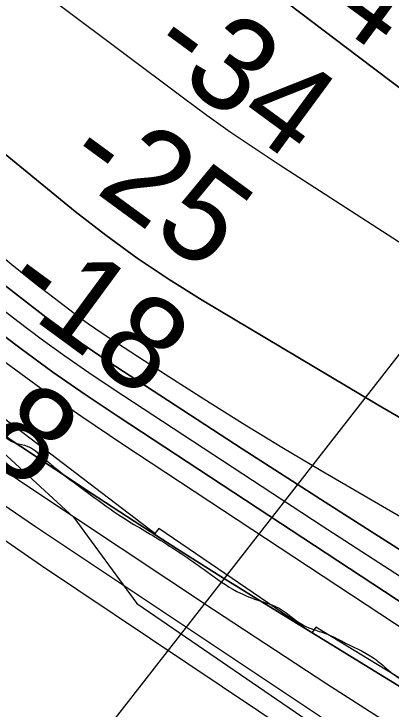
# Model space of a CAD drawing. Extents: x 3297772 to 3335630, y 634068 to 659439.
# Drawn here: x 3315980 to 3316251, y 647984 to 648485 of the extents above; entities that cross this region are included whole.
import ezdxf

# ---------------------------------------------------------------- set-up
doc = ezdxf.new("R2010")
doc.units = 0
for name, color, linetype in [('V-RIVR-EDGE', 7, 'Continuous'), ('V-RIVR-RANG', 7, 'Continuous'), ('V-RRAP-RVMT', 7, 'Continuous'), ('V-SITE-VEGE', 7, 'Continuous'), ('V-TOPO-DPTH', 7, 'Continuous'), ('V-TOPO-MAJR', 7, 'Continuous'), ('V-TOPO-MINR', 7, 'Continuous'), ('V-TOPO-WATR', 7, 'Continuous')]:
    doc.layers.add(name, color=color, linetype=linetype)

msp = doc.modelspace()

# ---------------------------------------------------------------- linework, layer by layer
at = {"layer": 'V-RIVR-EDGE'}
msp.add_spline([(3314761.96448585, 649274.130060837), (3314790.411133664, 649247.3746582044), (3314813.7500724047, 649224.652922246), (3314842.1940085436, 649196.8008799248), (3314862.2484515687, 649176.2805583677), (3314886.6804144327, 649152.0939244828), (3314900.1712893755, 649138.1697111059), (3314917.6795609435, 649122.7733686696), (3314932.6299104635, 649107.7489000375), (3314956.322645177, 649080.2741548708), (3314980.0289382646, 649058.2826081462), (3315004.467228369, 649036.654800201), (3315016.497724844, 649023.4652955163), (3315033.989726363, 649001.4891149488), (3315053.679526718, 648981.3352438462), (3315075.9164024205, 648956.4229401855), (3315089.0444424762, 648943.5962703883), (3315090.4957820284, 648939.2060960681), (3315095.228905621, 648931.5178676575), (3315116.0162495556, 648911.7268314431), (3315165.624826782, 648868.8349543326), (3315188.6117773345, 648851.5973207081), (3315212.702598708, 648837.2813479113), (3315236.052384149, 648818.9461707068), (3315259.0321035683, 648798.7841645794), (3315272.165566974, 648788.150774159), (3315288.955399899, 648777.8738913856), (3315298.453283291, 648775.2915642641), (3315308.313097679, 648771.2461469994), (3315320.359864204, 648764.6364804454), (3315332.0365647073, 648756.1999849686), (3315345.5446135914, 648749.2211562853), (3315365.989008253, 648738.5696880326), (3315396.287793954, 648721.6795231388), (3315420.0221076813, 648711.019919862), (3315449.5979352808, 648697.4214818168), (3315476.257525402, 648687.1201939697), (3315490.873964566, 648684.8907589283), (3315496.7209017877, 648684.1452035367), (3315504.0200824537, 648679.3750203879), (3315514.6028549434, 648672.0378762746), (3315516.783479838, 648666.9148010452), (3315520.7710480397, 648653.379635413), (3315526.951895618, 648639.8390464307), (3315536.790016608, 648627.0205116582), (3315542.9907498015, 648621.5219470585), (3315546.6453115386, 648621.1473615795), (3315552.4877293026, 648618.5740733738), (3315560.149744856, 648612.7063466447), (3315568.537430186, 648604.6435327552), (3315578.019947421, 648595.8469140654), (3315592.980239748, 648584.8434576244), (3315611.6005171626, 648575.6586950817), (3315624.381088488, 648570.1438604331), (3315634.973803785, 648566.8277285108), (3315640.814413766, 648563.5233471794), (3315648.4881799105, 648562.4077257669), (3315656.1664655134, 648563.119837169), (3315662.382564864, 648563.8355641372), (3315671.14845124, 648560.889498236), (3315676.254352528, 648556.1247384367), (3315679.170590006, 648552.827588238), (3315684.286434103, 648552.08384063), (3315687.939188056, 648550.9781620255), (3315695.9414412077, 648534.8742276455), (3315725.4024745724, 648474.8513761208), (3315731.9488687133, 648461.3098832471), (3315736.6874156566, 648455.8149342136), (3315746.5345755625, 648446.6518650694), (3315756.7490898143, 648438.218985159), (3315765.491475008, 648425.7687086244), (3315772.760827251, 648408.9354889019), (3315789.524447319, 648388.057755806), (3315803.7229142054, 648364.6275240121), (3315814.279473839, 648346.6895295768), (3315829.9527814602, 648328.3733340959), (3315850.7374137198, 648307.4856581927), (3315869.69160149, 648285.5058620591), (3315901.781060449, 648253.623768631), (3315937.5205616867, 648219.53935691), (3315960.4903382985, 648195.3563385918), (3315980.91213567, 648175.5662062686), (3315989.3142832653, 648173.3521373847), (3316000.626341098, 648165.2820923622), (3316008.6511915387, 648158.3168220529), (3316031.6372382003, 648140.7136418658), (3316054.6259965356, 648124.2071013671), (3316085.2858093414, 648105.4882997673), (3316118.495409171, 648083.1077052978), (3316140.027404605, 648068.7980597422), (3316157.190919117, 648061.8101921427), (3316170.337940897, 648056.6600001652), (3316187.1241582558, 648044.9209311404), (3316195.522690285, 648041.2446760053), (3316205.384312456, 648037.9303518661), (3316215.242319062, 648033.153841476), (3316238.6065667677, 648020.6674092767), (3316243.7142758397, 648016.6337426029), (3316255.0236219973, 648007.4670578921), (3316268.8963135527, 648000.121778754), (3316287.8758102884, 647988.3772863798), (3316303.580754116, 647982.8552205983), (3316316.7295836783, 647978.4361217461), (3316339.3726810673, 647969.9725095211), (3316356.1688412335, 647962.2544526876), (3316375.515692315, 647951.2401495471), (3316396.319306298, 647938.0289514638), (3316428.44401703, 647920.4031739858), (3316474.0659299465, 647891.4120090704), (3316489.396288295, 647882.235381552), (3316507.651923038, 647873.4170694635), (3316517.5081218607, 647867.9094659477), (3316537.95161263, 647856.8924511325), (3316563.5055241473, 647842.9384093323), (3316578.832266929, 647832.2995955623), (3316609.4956953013, 647815.0429802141), (3316632.859039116, 647802.1910014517), (3316646.721787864, 647790.8247101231), (3316669.340480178, 647772.4913407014), (3316682.109300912, 647762.2244007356), (3316696.3484429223, 647755.2437642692), (3316758.7547654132, 647713.7824372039), (3316797.8122063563, 647691.0218339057), (3316819.709748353, 647676.7112844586), (3316836.8633200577, 647665.7024046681), (3316864.97334584, 647650.6453959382), (3316895.638581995, 647634.1198737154), (3316912.4266071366, 647623.1118978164), (3316940.8985639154, 647606.5917989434), (3316996.7485494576, 647574.6509525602), (3317044.5664534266, 647546.751003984), (3317079.24004729, 647525.097887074), (3317111.3620463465, 647506.3754699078), (3317148.228919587, 647484.716929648), (3317188.380288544, 647460.8569749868), (3317213.9224494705, 647442.1508278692), (3317231.4397599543, 647430.4099510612), (3317255.1668425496, 647416.825975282), (3317274.1391081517, 647402.157110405), (3317293.12041267, 647391.1437111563), (3317310.2848310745, 647384.5213901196), (3317333.6526943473, 647373.4971441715), (3317372.7092313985, 647350.3709943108), (3317404.0983295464, 647330.9192918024), (3317490.9800016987, 647282.8175658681), (3317527.8477788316, 647261.5245721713), (3317547.19282213, 647249.779175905), (3317572.3811870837, 647235.8260379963), (3317600.8612788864, 647222.5958581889), (3317628.97220856, 647207.9043960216), (3317656.709456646, 647189.9239186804), (3317738.1043147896, 647140.3735648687), (3317755.2678293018, 647133.3856972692), (3317770.24529557, 647129.3276255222), (3317784.8508880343, 647122.7116317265), (3317816.974694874, 647104.7203076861), (3317840.710816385, 647094.7917975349), (3317860.063994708, 647086.3363203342), (3317887.4420234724, 647070.9155728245), (3317915.1855988, 647055.4939214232), (3317952.066934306, 647039.6841261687), (3317972.883202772, 647031.5905799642), (3318008.2987364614, 647014.3222140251), (3318036.7770204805, 647000.3609410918), (3318074.38221798, 646981.6249655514), (3318112.3484425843, 646961.0603533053), (3318142.645420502, 646943.4390952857), (3318179.164825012, 646929.0923901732), (3318205.0960336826, 646919.8895497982), (3318226.2724253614, 646909.6018203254), (3318257.666946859, 646892.3433971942), (3318275.557035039, 646883.525988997), (3318288.3412219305, 646879.4733405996), (3318295.6503454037, 646878.7241696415), (3318317.193187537, 646868.80108284), (3318334.3449514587, 646857.0611099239), (3318347.8421536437, 646845.6957224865), (3318357.3309981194, 646839.4579297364), (3318416.468191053, 646806.4123086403), (3318459.175674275, 646781.4493870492), (3318477.063954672, 646771.9008857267), (3318502.981604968, 646757.214846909), (3318529.997702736, 646743.2571895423), (3318562.129644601, 646728.5557845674), (3318605.9464219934, 646708.7078031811), (3318643.9280127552, 646694.3574825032), (3318672.780882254, 646684.0507713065), (3318689.950724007, 646679.6217296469), (3318708.95101025, 646676.2848082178), (3318727.2093566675, 646668.5631358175), (3318754.961970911, 646656.7969500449), (3318823.6051822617, 646624.4589208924), (3318845.875501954, 646613.0718400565), (3318855.7326046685, 646607.9297831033), (3318871.057539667, 646596.5598762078), (3318891.868384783, 646586.2730506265), (3318910.492277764, 646578.5504743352), (3318938.61043857, 646566.7833846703), (3318967.100473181, 646557.5742170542), (3318997.781979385, 646547.6285329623), (3319022.2528095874, 646539.1604012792), (3319054.3937903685, 646528.1144619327), (3319074.84360838, 646519.656273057), (3319089.457335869, 646516.3301983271), (3319112.4668837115, 646508.2312287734), (3319131.820965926, 646500.1412981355), (3319166.879991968, 646486.5293017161), (3319188.428257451, 646478.7994942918), (3319196.4693779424, 646478.4140621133), (3319208.5233755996, 646474.7287680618), (3319216.1917183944, 646471.4198672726), (3319227.878361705, 646467.0043839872), (3319243.950659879, 646462.2125074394), (3319256.730327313, 646456.3321262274), (3319262.1972557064, 646449.7387297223), (3319272.419904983, 646444.5957688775), (3319289.2196807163, 646438.3398982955), (3319307.111576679, 646430.2535832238), (3319322.0754845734, 646420.7123130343), (3319337.3995156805, 646408.9768595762), (3319358.2013218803, 646395.0345683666), (3319379.006743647, 646382.5544634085), (3319389.601266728, 646379.969424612), (3319400.558624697, 646376.2868422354), (3319407.489547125, 646370.4209232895), (3319419.8991485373, 646362.7137131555), (3319436.3297621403, 646354.9965602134), (3319463.3530910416, 646343.9632753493), (3319503.523441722, 646327.7797985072), (3319544.4375400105, 646316.712165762), (3319579.5065088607, 646307.1211815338), (3319606.1724262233, 646299.3787196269), (3319635.0298151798, 646290.8997412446), (3319681.429823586, 646280.9151898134), (3319730.750588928, 646269.4612209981), (3319772.7667502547, 646260.5841559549), (3319801.26491989, 646254.6649074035), (3319808.941397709, 646254.6459256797), (3319821.727392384, 646251.3243704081), (3319836.341119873, 646247.998295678), (3319850.9575590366, 646245.7688606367), (3319868.1373435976, 646245.3608311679), (3319890.79399936, 646242.3804173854), (3319906.8672014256, 646237.9540874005), (3319922.2056947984, 646232.0673789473), (3319930.976100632, 646230.9490458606), (3319937.924197, 646232.0285116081), (3319943.771134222, 646231.2829562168), (3319960.570909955, 646225.0270856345), (3319978.8373913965, 646220.5953323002), (3319994.548662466, 646217.6320924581), (3320020.119747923, 646210.6234353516), (3320049.7091338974, 646202.5081957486), (3320078.207303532, 646196.5889471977), (3320106.709088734, 646192.1318848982), (3320126.8042068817, 646188.0611586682), (3320144.340499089, 646183.9967596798), (3320162.9689115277, 646178.1019162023), (3320179.773206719, 646173.6737784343), (3320196.5874447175, 646173.2666528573), (3320205.3560427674, 646171.4172266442), (3320223.256073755, 646166.6208306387), (3320274.7547523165, 646148.9471469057), (3320298.8618437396, 646141.2110122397), (3320341.5964437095, 646127.2144875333), (3320376.2953465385, 646115.7966743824), (3320397.4780654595, 646108.0677708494), (3320422.6772771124, 646098.5011916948), (3320444.9512123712, 646088.5762971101), (3320487.3048996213, 646068.3663847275), (3320513.953643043, 646053.6785381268), (3320559.9438141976, 646025.7831090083), (3320596.072363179, 646001.2020040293), (3320629.6493173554, 645979.5515987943), (3320649.715510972, 645963.7833825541), (3320673.076143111, 645949.8347641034), (3320682.9260146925, 645941.7683346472), (3320711.0224820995, 645921.228127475)], degree=3, dxfattribs=at)
at = {"layer": 'V-RIVR-RANG'}
msp.add_line((3315933.9736000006, 647825.4873000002), (3316603.5633, 648684.3065999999), dxfattribs=at)
at = {"layer": 'V-RRAP-RVMT'}
for p, q in [((3316080.919000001, 648110.5569999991), (3315962.574000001, 648200.8769999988)), ((3316083.795000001, 648114.2069999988), (3316080.919000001, 648110.5569999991)), ((3316193.9820000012, 648038.9589999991), (3316083.795000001, 648114.2069999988)), ((3316196.884000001, 648043.1939999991), (3316193.9820000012, 648038.9589999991)), ((3316313.360000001, 647971.8429999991), (3316196.884000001, 648043.1939999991))]:
    msp.add_line(p, q, dxfattribs=at)
at = {"layer": 'V-SITE-VEGE'}
msp.add_lwpolyline([(3315677.828, 648384.5380000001), (3315813.832, 648289.263), (3315944.259, 648193.92), (3316022.849, 648121.996), (3316067.995, 648060.108), (3316195.077, 647973.129)], dxfattribs=at)
at = {"layer": 'V-TOPO-DPTH'}
for points in [[(3316694.212206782, 648100.8697677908), (3316227.465456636, 648453.6087144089), (3316210.655286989, 648466.3401928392), (3316193.862750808, 648479.0948373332), (3316177.0966648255, 648491.8842309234), (3316160.348212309, 648504.6967905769), (3316072.304282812, 648572.1949976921), (3316011.5187272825, 648618.7368822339), (3315950.695353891, 648665.2292290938), (3315889.8152537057, 648711.6472694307), (3315828.8973356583, 648758.0157720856), (3315515.9231294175, 648995.9386919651), (3315506.365777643, 649003.3217366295), (3315496.886457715, 649010.8021051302), (3315487.5241855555, 649018.4284593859), (3315478.239945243, 649026.1521374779), (3315393.4318056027, 649097.8242877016), (3315342.160942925, 649141.8595375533), (3315291.3683199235, 649186.4310890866), (3315241.293056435, 649231.8070931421), (3315191.6960326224, 649277.7193988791), (3314843.588715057, 649605.1589069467)], [(3316694.212206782, 648100.8697677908), (3316227.465456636, 648453.6087144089), (3316210.655286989, 648466.3401928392), (3316193.862750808, 648479.0948373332), (3316177.0966648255, 648491.8842309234), (3316160.348212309, 648504.6967905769), (3316072.304282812, 648572.1949976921), (3316011.5187272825, 648618.7368822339), (3315950.695353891, 648665.2292290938), (3315889.8152537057, 648711.6472694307), (3315828.8973356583, 648758.0157720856), (3315515.9231294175, 648995.9386919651), (3315506.365777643, 649003.3217366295), (3315496.886457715, 649010.8021051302), (3315487.5241855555, 649018.4284593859), (3315478.239945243, 649026.1521374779), (3315393.4318056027, 649097.8242877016), (3315342.160942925, 649141.8595375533), (3315291.3683199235, 649186.4310890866), (3315241.293056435, 649231.8070931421), (3315191.6960326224, 649277.7193988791), (3314843.588715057, 649605.1589069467)], [(3315740.85386299, 648729.3206441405), (3315771.692422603, 648698.79444813), (3315793.3102615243, 648676.9805883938), (3315835.517255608, 648636.2151581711), (3315878.8474120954, 648596.7380092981), (3315923.862312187, 648559.1932824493), (3315970.0003746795, 648522.9368369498), (3316101.702279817, 648424.026363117), (3316118.4141581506, 648411.7499842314), (3316135.2933737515, 648399.7136046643), (3316152.4235952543, 648388.0372240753), (3316169.7211540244, 648376.6008428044), (3316305.003080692, 648289.2024059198)], [(3315740.85386299, 648729.3206441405), (3315771.692422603, 648698.79444813), (3315793.3102615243, 648676.9805883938), (3315835.517255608, 648636.2151581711), (3315878.8474120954, 648596.7380092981), (3315923.862312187, 648559.1932824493), (3315970.0003746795, 648522.9368369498), (3316101.702279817, 648424.026363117), (3316118.4141581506, 648411.7499842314), (3316135.2933737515, 648399.7136046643), (3316152.4235952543, 648388.0372240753), (3316169.7211540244, 648376.6008428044), (3316305.003080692, 648289.2024059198)], [(3315745.726498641, 648568.7104334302), (3315810.066306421, 648516.4919016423), (3315874.351121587, 648464.2056848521), (3315938.5992750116, 648411.8743447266), (3316023.8240185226, 648342.382541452), (3316045.7840560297, 648325.2655703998), (3316068.2110097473, 648308.8153661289), (3316091.338337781, 648293.3653120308), (3316114.9325820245, 648278.5820247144), (3316241.258941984, 648203.2431729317), (3316328.8444381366, 648152.1535077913)], [(3316328.8444381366, 648152.1535077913), (3316241.258941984, 648203.2431729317), (3316114.9325820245, 648278.5820247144), (3316091.338337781, 648293.3653120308), (3316068.2110097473, 648308.8153661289), (3316045.7840560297, 648325.2655703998), (3316023.8240185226, 648342.382541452), (3315938.5992750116, 648411.8743447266), (3315874.351121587, 648464.2056848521), (3315810.066306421, 648516.4919016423), (3315745.726498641, 648568.7104334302)], [(3316767.103255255, 647686.9266527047), (3316159.874925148, 648060.045666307), (3316128.474356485, 648079.5596969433), (3316097.207920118, 648099.2839855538), (3316066.1426821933, 648119.3236611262), (3316035.211576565, 648139.5735946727), (3315984.606809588, 648173.0704788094), (3315979.1213738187, 648176.7892675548), (3315973.6927582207, 648180.5873884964), (3315968.3493728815, 648184.5045077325), (3315963.0628077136, 648188.5009591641), (3315936.9633511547, 648208.6881907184), (3315918.7887185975, 648222.9833512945), (3315900.7726525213, 648237.47242923), (3315882.9944361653, 648252.252383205), (3315865.3747862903, 648267.2262545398), (3315850.504231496, 648280.0734237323), (3315825.542016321, 648301.5857287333), (3315800.5447543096, 648323.0571304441), (3315775.494922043, 648344.4671772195), (3315750.4100429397, 648365.8363207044), (3315596.966676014, 648496.2263706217)], [(3316263.6722681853, 648094.7689190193), (3316203.567962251, 648132.9489730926), (3316143.7357272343, 648171.5624749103), (3316047.4724170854, 648234.4248512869), (3316036.069791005, 648242.0644036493), (3316024.792131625, 648249.8798167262), (3316013.7019222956, 648257.959020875), (3316002.736679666, 648266.2140857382), (3315947.787632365, 648308.606505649), (3315909.772698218, 648338.588630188), (3315872.198612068, 648369.1019042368), (3315835.285797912, 648400.4119025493), (3315798.813831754, 648432.2530503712), (3315781.856664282, 648447.3798657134), (3315740.6353485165, 648484.3677463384)], [(3315740.6353485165, 648484.3677463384), (3315781.856664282, 648447.3798657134), (3315798.813831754, 648432.2530503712), (3315835.285797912, 648400.4119025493), (3315872.198612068, 648369.1019042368), (3315909.772698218, 648338.588630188), (3315947.787632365, 648308.606505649), (3316002.736679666, 648266.2140857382), (3316013.7019222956, 648257.959020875), (3316024.792131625, 648249.8798167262), (3316036.069791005, 648242.0644036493), (3316047.4724170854, 648234.4248512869), (3316143.7357272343, 648171.5624749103), (3316203.567962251, 648132.9489730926), (3316263.6722681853, 648094.7689190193)], [(3316378.999962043, 647981.3908863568), (3316054.521716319, 648194.671787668), (3316030.9883134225, 648210.5237447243), (3316007.702663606, 648226.7233878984), (3315984.78864341, 648243.4445602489), (3315962.1223762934, 648260.5134187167), (3315848.083407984, 648348.4256497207), (3315769.089462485, 648410.3328916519), (3315690.7694818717, 648473.0679063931)], [(3315690.7694818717, 648473.0679063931), (3315769.089462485, 648410.3328916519), (3315848.083407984, 648348.4256497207), (3315962.1223762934, 648260.5134187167), (3315984.78864341, 648243.4445602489), (3316007.702663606, 648226.7233878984), (3316030.9883134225, 648210.5237447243), (3316054.521716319, 648194.671787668), (3316378.999962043, 647981.3908863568)]]:
    msp.add_lwpolyline(points, dxfattribs=at)
at = {"layer": 'V-TOPO-MAJR'}
msp.add_lwpolyline([(3314848.2946092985, 649076.1632833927), (3314979.2644893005, 648943.4240696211), (3315025.562960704, 648897.0869062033), (3315072.244346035, 648851.1437370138), (3315119.5001022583, 648805.7915591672), (3315167.1387724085, 648760.8333755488), (3315236.69844197, 648696.0101727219), (3315249.9027483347, 648683.823677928), (3315263.184611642, 648671.7231424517), (3315276.582810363, 648659.7515459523), (3315290.058566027, 648647.8659087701), (3315382.4954632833, 648567.1273284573), (3315442.7308079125, 648515.5269328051), (3315503.6095492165, 648464.7125961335), (3315565.4533855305, 648415.0773479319), (3315627.9406185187, 648366.2281587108), (3315875.9949443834, 648176.1241094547), (3315906.3649065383, 648153.302974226), (3315937.0147282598, 648130.8719470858), (3315968.084339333, 648109.0260820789), (3315999.433809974, 648087.570325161), (3316676.739819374, 647633.3881292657)], dxfattribs=at)
at = {"layer": 'V-TOPO-MINR'}
for points in [[(3314843.588715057, 649605.1589069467), (3315191.6960326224, 649277.7193988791), (3315241.293056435, 649231.8070931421), (3315291.3683199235, 649186.4310890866), (3315342.160942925, 649141.8595375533), (3315393.4318056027, 649097.8242877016), (3315478.239945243, 649026.1521374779), (3315487.5241855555, 649018.4284593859), (3315496.886457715, 649010.8021051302), (3315506.365777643, 649003.3217366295), (3315515.9231294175, 648995.9386919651), (3315828.8973356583, 648758.0157720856), (3315889.8152537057, 648711.6472694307), (3315950.695353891, 648665.2292290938), (3316011.5187272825, 648618.7368822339), (3316072.304282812, 648572.1949976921), (3316160.348212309, 648504.6967905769), (3316177.0966648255, 648491.8842309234), (3316193.862750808, 648479.0948373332), (3316210.655286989, 648466.3401928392), (3316227.465456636, 648453.6087144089), (3316694.212206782, 648100.8697677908)], [(3314690.528148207, 649355.9320531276), (3315075.7522736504, 648989.5415875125), (3315116.7658736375, 648950.7521562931), (3315157.9238486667, 648912.1173982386), (3315199.298386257, 648873.7146499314), (3315240.817298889, 648835.4665747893), (3315302.6322897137, 648778.8417490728), (3315313.3927720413, 648769.0678895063), (3315324.2076132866, 648759.3550723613), (3315335.1039929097, 648749.7338188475), (3315346.054731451, 648740.1736077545), (3315460.083816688, 648641.4683007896), (3315528.5802996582, 648583.2018169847), (3315597.730234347, 648525.7355712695), (3315667.8603466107, 648469.4696826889), (3315738.6439105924, 648414.0040321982), (3315941.789153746, 648257.6275506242), (3315970.3142621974, 648236.1628336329), (3315999.1418481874, 648215.1222109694), (3316028.423150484, 648194.7177297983), (3316058.006930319, 648174.7373429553), (3316582.214276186, 647828.9930355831)], [(3315740.85386299, 648729.3206441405), (3315771.692422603, 648698.79444813), (3315793.3102615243, 648676.9805883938), (3315835.517255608, 648636.2151581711), (3315878.8474120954, 648596.7380092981), (3315923.862312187, 648559.1932824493), (3315970.0003746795, 648522.9368369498), (3316101.702279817, 648424.026363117), (3316118.4141581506, 648411.7499842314), (3316135.2933737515, 648399.7136046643), (3316152.4235952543, 648388.0372240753), (3316169.7211540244, 648376.6008428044), (3316305.003080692, 648289.2024059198)], [(3315745.726498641, 648568.7104334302), (3315810.066306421, 648516.4919016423), (3315874.351121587, 648464.2056848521), (3315938.5992750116, 648411.8743447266), (3316023.8240185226, 648342.382541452), (3316045.7840560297, 648325.2655703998), (3316068.2110097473, 648308.8153661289), (3316091.338337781, 648293.3653120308), (3316114.9325820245, 648278.5820247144), (3316241.258941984, 648203.2431729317), (3316328.8444381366, 648152.1535077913)], [(3315724.6729900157, 648541.7297236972), (3315780.673252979, 648488.4216223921), (3315857.5013864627, 648413.6939151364), (3315874.6028600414, 648397.2108249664), (3315891.8032685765, 648380.8325878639), (3315909.152079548, 648364.6116303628), (3315926.5998254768, 648348.495525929), (3315928.320421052, 648346.9207042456), (3315945.1655633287, 648331.8888757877), (3315962.2549837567, 648317.1475660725), (3315979.710821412, 648302.8420344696), (3315997.41093722, 648288.8270216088), (3316023.0381716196, 648269.056169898), (3316028.1522533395, 648265.2069025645), (3316033.3250640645, 648261.4403395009), (3316038.5859682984, 648257.7978328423), (3316043.9056015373, 648254.2380304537), (3316088.447110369, 648225.1925156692), (3316116.212353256, 648207.3840423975), (3316144.151838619, 648189.8580562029), (3316172.3526876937, 648172.7558006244), (3316200.727779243, 648155.936032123), (3316332.869459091, 648078.9489559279)], [(3315596.966676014, 648496.2263706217), (3315750.4100429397, 648365.8363207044), (3315775.494922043, 648344.4671772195), (3315800.5447543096, 648323.0571304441), (3315825.542016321, 648301.5857287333), (3315850.504231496, 648280.0734237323), (3315865.3747862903, 648267.2262545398), (3315882.9944361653, 648252.252383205), (3315900.7726525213, 648237.47242923), (3315918.7887185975, 648222.9833512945), (3315936.9633511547, 648208.6881907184), (3315963.0628077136, 648188.5009591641), (3315968.3493728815, 648184.5045077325), (3315973.6927582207, 648180.5873884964), (3315979.1213738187, 648176.7892675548), (3315984.606809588, 648173.0704788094), (3316035.211576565, 648139.5735946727), (3316066.1426821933, 648119.3236611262), (3316097.207920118, 648099.2839855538), (3316128.474356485, 648079.5596969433), (3316159.874925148, 648060.045666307), (3316767.103255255, 647686.9266527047)], [(3315740.6353485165, 648484.3677463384), (3315781.856664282, 648447.3798657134), (3315798.813831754, 648432.2530503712), (3315835.285797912, 648400.4119025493), (3315872.198612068, 648369.1019042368), (3315909.772698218, 648338.588630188), (3315947.787632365, 648308.606505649), (3316002.736679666, 648266.2140857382), (3316013.7019222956, 648257.959020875), (3316024.792131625, 648249.8798167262), (3316036.069791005, 648242.0644036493), (3316047.4724170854, 648234.4248512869), (3316143.7357272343, 648171.5624749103), (3316203.567962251, 648132.9489730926), (3316263.6722681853, 648094.7689190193)], [(3315724.849041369, 648468.297314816), (3315781.899568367, 648420.7792585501), (3315839.7614181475, 648374.252549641), (3315898.1641497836, 648328.3867389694), (3315982.4366490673, 648263.3720757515), (3315999.250432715, 648250.7082336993), (3316016.25246375, 648238.3088924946), (3316033.536865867, 648226.3063025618), (3316051.0095153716, 648214.5682134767), (3316201.3231508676, 648116.0932335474), (3316294.400812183, 648055.8027721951)], [(3315728.3585884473, 648349.4696152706), (3315773.833037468, 648310.9827086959), (3315820.0798501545, 648273.427418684), (3315866.84157195, 648236.4932063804), (3315934.107765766, 648184.4645602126), (3315947.7301861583, 648174.1603573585), (3315961.4954462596, 648164.0551850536), (3315975.4749659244, 648154.2485585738), (3315989.5973252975, 648144.6409626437), (3316123.300740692, 648055.7706973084), (3316204.714194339, 648002.4008671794), (3316286.5703376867, 647949.7287291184)], [(3315721.460806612, 648323.9869778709), (3315796.714003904, 648264.3029779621), (3315905.1558891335, 648180.4281241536), (3315927.109791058, 648163.8119016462), (3315949.287822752, 648147.5073263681), (3315971.8020490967, 648131.6702219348), (3315994.5404052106, 648116.1447647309), (3316359.1605517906, 647872.7399081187)]]:
    msp.add_lwpolyline(points, dxfattribs=at)
at = {"layer": 'V-TOPO-WATR'}
msp.add_lwpolyline([(3315690.7694818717, 648473.0679063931), (3315769.089462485, 648410.3328916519), (3315848.083407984, 648348.4256497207), (3315962.1223762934, 648260.5134187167), (3315984.78864341, 648243.4445602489), (3316007.702663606, 648226.7233878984), (3316030.9883134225, 648210.5237447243), (3316054.521716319, 648194.671787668), (3316378.999962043, 647981.3908863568)], dxfattribs=at)

# ---------------------------------------------------------------- texts
at = {"layer": 'V-RIVR-RANG'}
for s, height, rotation, p in [('-44', 67.00000000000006, 323.73080555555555, (3316136.0833690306, 648532.1555472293)), ('-34', 67.00000000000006, 323.73080555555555, (3316073.748970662, 648453.8622001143)), ('-25', 67.00000000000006, 323.73080555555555, (3316013.3286141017, 648374.1634332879)), ('-18', 67.00000000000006, 323.73080555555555, (3315968.4332633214, 648283.074262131)), ('7.8', 67, 323.4483257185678, (3315892.8177556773, 648215.0489895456))]:
    msp.add_text(s, height=height, rotation=rotation, dxfattribs=at).set_placement(p)

doc.saveas('drawing.dxf')
